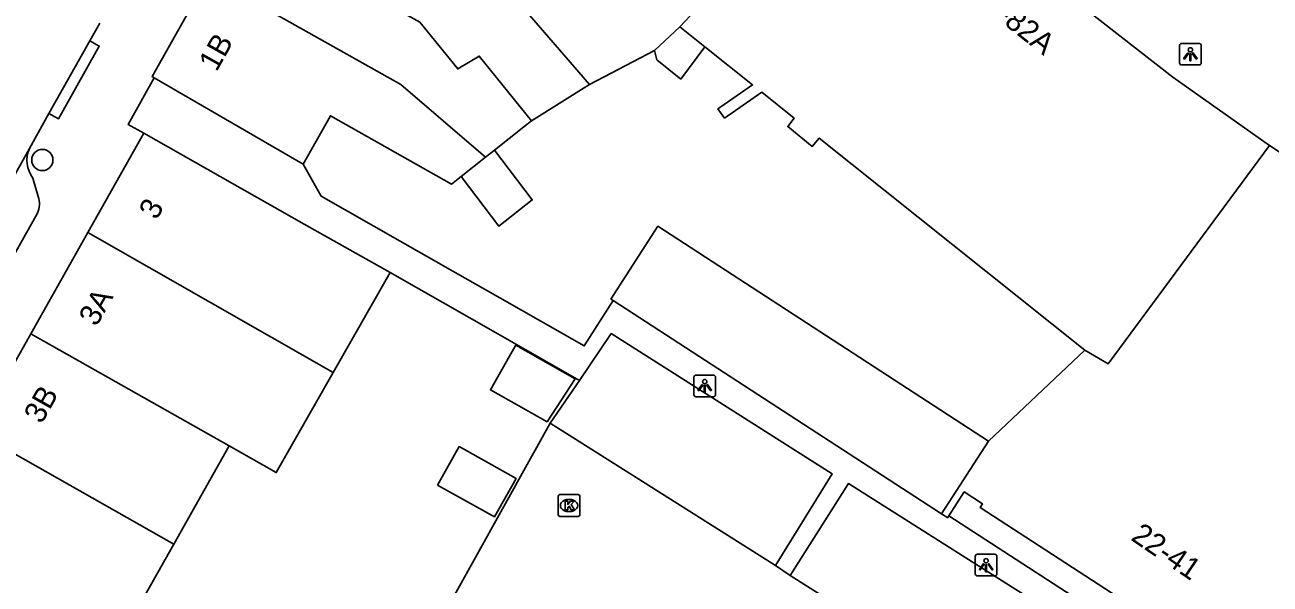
# Model space of a CAD drawing. Extents: x 161801 to 162379, y 382315 to 382832.
# Drawn here: x 162030.1 to 162087.5, y 382667.8 to 382693.6 of the extents above; entities that cross this region are included whole.
import ezdxf

# ---------------------------------------------------------------- set-up
doc = ezdxf.new("R2010")
doc.units = 0
for name, color, linetype in [('IMGEO_Boom', 7, 'Continuous'), ('IMGEO_Erf', 7, 'Continuous'), ('IMGEO_Kolk', 7, 'Continuous'), ('IMGEO_Lichtpunt', 7, 'Continuous'), ('IMGEO_Pand', 7, 'Continuous'), ('IMGEO_Pand_nummerreeks', 7, 'Continuous'), ('IMGEO_Pand_overbouw', 7, 'Continuous'), ('IMGEO_Parkeervlak_open', 7, 'Continuous'), ('IMGEO_Rijbaan_lokaal_open', 7, 'Continuous'), ('IMGEO_Voetpad_open', 7, 'Continuous')]:
    doc.layers.add(name, color=color, linetype=linetype)

msp = doc.modelspace()

# ---------------------------------------------------------------- linework, layer by layer
at = {"layer": 'IMGEO_Boom'}
msp.add_circle((162030.855, 382687.35), 0.489, dxfattribs=at)
at = {"layer": 'IMGEO_Erf'}
msp.add_lwpolyline([(162056.115, 382690.838), (162053.427, 382689.158)], dxfattribs=at)
at = {"layer": 'IMGEO_Kolk'}
for p, q in [((162054.667, 382670.987), (162054.667, 382671.839)), ((162054.742, 382671.913), (162055.594, 382671.913)), ((162055.668, 382671.839), (162055.668, 382670.987)), ((162055.178, 382671.133), (162055.153, 382671.133)), ((162055.155, 382671.693), (162055.18, 382671.693)), ((162055.594, 382670.913), (162054.742, 382670.913))]:
    msp.add_line(p, q, dxfattribs=at)
for points in [[(162054.667, 382670.987), (162054.667, 382671.839)], [(162054.742, 382671.913), (162055.594, 382671.913)], [(162055.668, 382671.839), (162055.668, 382670.987)], [(162054.988, 382671.613), (162055.111, 382671.613), (162055.111, 382671.462), (162055.241, 382671.613), (162055.405, 382671.613), (162055.259, 382671.462), (162055.412, 382671.213), (162055.26, 382671.213), (162055.175, 382671.377), (162055.111, 382671.31), (162055.111, 382671.213), (162054.988, 382671.213), (162054.988, 382671.613)], [(162055.594, 382670.913), (162054.742, 382670.913)]]:
    msp.add_lwpolyline(points, dxfattribs=at)
for centre, start, end in [((162054.744, 382671.837), 91.55205, 178.44795), ((162054.744, 382671.837), 91.55205, 178.44795), ((162055.592, 382671.837), 1.55205, 88.44795), ((162055.592, 382671.837), 1.55205, 88.44795), ((162054.744, 382670.989), 181.55205, 268.44795), ((162054.744, 382670.989), 181.55205, 268.44795), ((162055.592, 382670.989), 271.55205, 358.44795), ((162055.592, 382670.989), 271.55205, 358.44795)]:
    msp.add_arc(centre, 0.0765, start, end, dxfattribs=at)
for centre, major_axis, ratio, start_param, end_param in [((162055.154, 382671.413), (-0.387, 0.002), 0.722429, 4.712389, 7.853982), ((162055.179, 382671.413), (-0.39, 0.002), 0.717154, 1.570796, 4.712389)]:
    msp.add_ellipse(centre, major_axis=major_axis, ratio=ratio, start_param=start_param, end_param=end_param, dxfattribs=at)
at = {"layer": 'IMGEO_Lichtpunt'}
for p, q in [((162083.351, 382692.633), (162083.351, 382691.826)), ((162083.351, 382692.633), (162083.351, 382691.826)), ((162084.253, 382692.728), (162083.445, 382692.728)), ((162084.253, 382692.728), (162083.445, 382692.728)), ((162084.347, 382691.826), (162084.347, 382692.633)), ((162084.347, 382691.826), (162084.347, 382692.633)), ((162083.445, 382691.732), (162084.253, 382691.732)), ((162083.445, 382691.732), (162084.253, 382691.732)), ((162060.933, 382677.332), (162060.933, 382676.525)), ((162060.933, 382677.332), (162060.933, 382676.525)), ((162061.835, 382677.427), (162061.027, 382677.427)), ((162061.835, 382677.427), (162061.027, 382677.427)), ((162061.929, 382676.525), (162061.929, 382677.332)), ((162061.929, 382676.525), (162061.929, 382677.332)), ((162061.027, 382676.431), (162061.835, 382676.431)), ((162061.027, 382676.431), (162061.835, 382676.431)), ((162073.921, 382669.066), (162073.921, 382668.259)), ((162073.921, 382669.066), (162073.921, 382668.259)), ((162074.823, 382669.161), (162074.015, 382669.161)), ((162074.823, 382669.161), (162074.015, 382669.161)), ((162074.917, 382668.259), (162074.917, 382669.066)), ((162074.917, 382668.259), (162074.917, 382669.066)), ((162074.015, 382668.165), (162074.823, 382668.165)), ((162074.015, 382668.165), (162074.823, 382668.165))]:
    msp.add_line(p, q, dxfattribs=at)
for points in [[(162083.725, 382692.297), (162083.764, 382692.269), (162083.576, 382692.007), (162083.538, 382692.034), (162083.725, 382692.297)], [(162083.827, 382692.249), (162083.874, 382692.249), (162083.874, 382691.927), (162083.827, 382691.927), (162083.827, 382692.249)], [(162083.937, 382692.269), (162083.975, 382692.296), (162084.162, 382692.034), (162084.123, 382692.006), (162083.937, 382692.269)], [(162061.307, 382676.996), (162061.346, 382676.968), (162061.158, 382676.706), (162061.12, 382676.733), (162061.307, 382676.996)], [(162061.409, 382676.948), (162061.456, 382676.948), (162061.456, 382676.626), (162061.409, 382676.626), (162061.409, 382676.948)], [(162061.519, 382676.968), (162061.557, 382676.995), (162061.744, 382676.733), (162061.705, 382676.705), (162061.519, 382676.968)], [(162074.295, 382668.73), (162074.334, 382668.702), (162074.146, 382668.44), (162074.108, 382668.467), (162074.295, 382668.73)], [(162074.397, 382668.682), (162074.444, 382668.682), (162074.444, 382668.36), (162074.397, 382668.36), (162074.397, 382668.682)], [(162074.507, 382668.702), (162074.545, 382668.729), (162074.732, 382668.467), (162074.693, 382668.439), (162074.507, 382668.702)]]:
    msp.add_lwpolyline(points, dxfattribs=at)
for centre in [(162083.85, 382692.431), (162061.432, 382677.13), (162074.42, 382668.864)]:
    msp.add_circle(centre, 0.0994, dxfattribs=at)
for centre, start, end in [((162083.445, 382692.633), 90, 180), ((162083.445, 382692.633), 90, 180), ((162084.253, 382692.633), 0, 90), ((162084.253, 382692.633), 0, 90), ((162083.445, 382691.826), 180, 270), ((162083.445, 382691.826), 180, 270), ((162084.253, 382691.826), 270, 0), ((162084.253, 382691.826), 270, 360), ((162061.027, 382677.332), 90, 180), ((162061.027, 382677.332), 90, 180), ((162061.835, 382677.332), 0, 90), ((162061.835, 382677.332), 0, 90), ((162061.027, 382676.525), 180, 270), ((162061.027, 382676.525), 180, 270), ((162061.835, 382676.525), 270, 0), ((162061.835, 382676.525), 270, 360), ((162074.015, 382669.066), 90, 180), ((162074.015, 382669.066), 90, 180), ((162074.823, 382669.066), 0, 90), ((162074.823, 382669.066), 0, 90), ((162074.015, 382668.259), 180, 270), ((162074.015, 382668.259), 180, 270), ((162074.823, 382668.259), 270, 0), ((162074.823, 382668.259), 270, 360)]:
    msp.add_arc(centre, 0.0946, start, end, dxfattribs=at)
at = {"layer": 'IMGEO_Pand'}
for points in [[(162063.786, 382707.393), (162062.132, 382705.518), (162061.335, 382704.746), (162051.665, 382695.984), (162056.115, 382690.838)], [(162069.024, 382702.773), (162060.288, 382693.496)], [(162069.024, 382702.773), (162069.111, 382702.696), (162069.007, 382702.578), (162069.144, 382702.458), (162069.243, 382702.571), (162074.414, 382698.042), (162075.398, 382697.265), (162078.004, 382695.105), (162083.043, 382691.165), (162087.494, 382688.013)], [(162053.427, 382689.158), (162051.025, 382692.139), (162050.031, 382691.551), (162048.274, 382693.702), (162047.027, 382694.405), (162048.427, 382696.889), (162045.675, 382698.44), (162041.406, 382700.942)], [(162036.014, 382691.139), (162035.919, 382691.194), (162038.529, 382695.832)], [(162051.31, 382687.476), (162047.401, 382690.835), (162038.529, 382695.832)], [(162060.288, 382693.496), (162059.11, 382692.406), (162056.115, 382690.838)], [(162078.981, 382678.576), (162066.717, 382688.359), (162066.395, 382687.976), (162065.263, 382688.889), (162065.565, 382689.273), (162064.067, 382690.471), (162062.344, 382689.282), (162062.042, 382689.714), (162062.132, 382689.777), (162063.637, 382690.816), (162061.439, 382692.575), (162060.288, 382693.496)], [(162036.014, 382691.139), (162042.902, 382687.163)], [(162050.186, 382686.583), (162049.749, 382686.236), (162044.156, 382689.388), (162042.902, 382687.163)], [(162053.427, 382689.158), (162053.075, 382688.879), (162051.723, 382687.804)], [(162032.949, 382683.998), (162035.537, 382688.587)], [(162046.908, 382682.155), (162042.945, 382684.396), (162039.07, 382686.589), (162035.537, 382688.587)], [(162050.186, 382686.583), (162051.929, 382684.291), (162053.466, 382685.511), (162051.723, 382687.804)], [(162051.723, 382687.804), (162051.31, 382687.476)], [(162078.981, 382678.576), (162080.055, 382677.948), (162087.494, 382688.013)], [(162087.494, 382688.013), (162103.949, 382677.238), (162104.136, 382677.116), (162106.594, 382675.618)], [(162051.31, 382687.476), (162050.186, 382686.583)], [(162030.318, 382679.335), (162032.949, 382683.998)], [(162044.28, 382677.542), (162032.949, 382683.998)], [(162057.2, 382680.869), (162057.1, 382680.934), (162059.268, 382684.293), (162074.525, 382674.387)], [(162046.908, 382682.155), (162044.28, 382677.542)], [(162057.2, 382680.869), (162072.358, 382671.028)], [(162027.764, 382674.809), (162030.318, 382679.335)], [(162030.318, 382679.335), (162039.481, 382674.159)], [(162052.423, 382678.3), (162051.54, 382676.748), (162054.15, 382675.275), (162055.451, 382677.255), (162052.709, 382678.802), (162052.604, 382678.618), (162052.423, 382678.3)], [(162074.525, 382674.387), (162078.981, 382678.576)], [(162044.28, 382677.542), (162041.652, 382672.93), (162039.481, 382674.159)], [(162027.764, 382674.809), (162036.925, 382669.634)], [(162039.481, 382674.159), (162036.925, 382669.634)], [(162049.103, 382672.349), (162050.099, 382674.132), (162052.721, 382672.652), (162051.723, 382670.891), (162049.103, 382672.349)], [(162074.525, 382674.387), (162072.358, 382671.028)], [(162072.703, 382670.936), (162073.412, 382672.036), (162074.251, 382671.491), (162074.142, 382671.323), (162090.218, 382660.88), (162092.518, 382659.386)], [(162072.358, 382671.028), (162072.648, 382670.851), (162072.703, 382670.936)], [(162036.925, 382669.634), (162034.369, 382665.109)]]:
    msp.add_lwpolyline(points, dxfattribs=at)
at = {"layer": 'IMGEO_Pand_overbouw'}
msp.add_lwpolyline([(162060.335, 382691.085), (162061.439, 382692.575), (162060.288, 382693.496), (162059.11, 382692.406), (162059.227, 382691.972)], close=True, dxfattribs=at)
at = {"layer": 'IMGEO_Parkeervlak_open'}
msp.add_lwpolyline([(162054.299, 382675.209), (162055.644, 382677.181)], dxfattribs=at)
at = {"layer": 'IMGEO_Rijbaan_lokaal_open'}
for points in [[(162033.045, 382692.848), (162033.513, 382693.664)], [(162031.162, 382689.492), (162033.045, 382692.848)], [(162030.256, 382687.882), (162031.162, 382689.492)], [(162021.983, 382673.097), (162030.256, 382687.882)], [(162037.089, 382644.31), (162054.299, 382675.209)], [(162064.691, 382668.651), (162054.299, 382675.209)], [(162065.37, 382668.189), (162064.691, 382668.651)], [(162075.75, 382661.625), (162065.37, 382668.189)]]:
    msp.add_lwpolyline(points, dxfattribs=at)
msp.add_arc((162287.694, 382959.98), 331.738, 232.4433, 234.99566, dxfattribs=at)
at = {"layer": 'IMGEO_Voetpad_open'}
for points in [[(162033.045, 382692.848), (162033.481, 382692.604), (162031.598, 382689.248), (162031.162, 382689.492)], [(162035.537, 382688.587), (162034.816, 382688.989), (162036.014, 382691.139)], [(162042.902, 382687.163), (162043.726, 382685.685), (162049.81, 382682.222), (162051.971, 382680.991), (162055.869, 382678.772), (162057.2, 382680.869)], [(162030.423, 382686.514), (162030.669, 382685.667)], [(162030.633, 382684.899), (162024.865, 382674.648)], [(162055.644, 382677.181), (162051.771, 382679.386), (162046.908, 382682.155)], [(162064.691, 382668.651), (162067.312, 382672.878), (162057.115, 382679.339), (162055.644, 382677.181)], [(162065.37, 382668.189), (162068.066, 382672.42), (162078.385, 382665.891), (162075.75, 382661.625)], [(162105.935, 382649.39), (162072.703, 382670.936)]]:
    msp.add_lwpolyline(points, dxfattribs=at)
for centre, radius, start, end in [((162031.493, 382687.339), 1.351, 156.2989, 217.62111), ((162029.677, 382685.329), 1.048, 335.79443, 18.83802)]:
    msp.add_arc(centre, radius, start, end, dxfattribs=at)

# ---------------------------------------------------------------- texts
at = {"layer": 'IMGEO_Pand_nummerreeks'}
for s, rotation, p in [('70-82A', 321.68631, (162073.695, 382694.818)), ('1B', 60.63039, (162038.894, 382691.384)), ('3', 60.57125, (162036.128, 382684.546)), ('3A', 60.57125, (162033.353, 382679.627)), ('3B', 60.57125, (162030.82, 382675.136)), ('22-41', 325.68556, (162081.056, 382669.85))]:
    msp.add_text(s, height=1, rotation=rotation, dxfattribs=at).set_placement(p)

doc.saveas('drawing.dxf')
